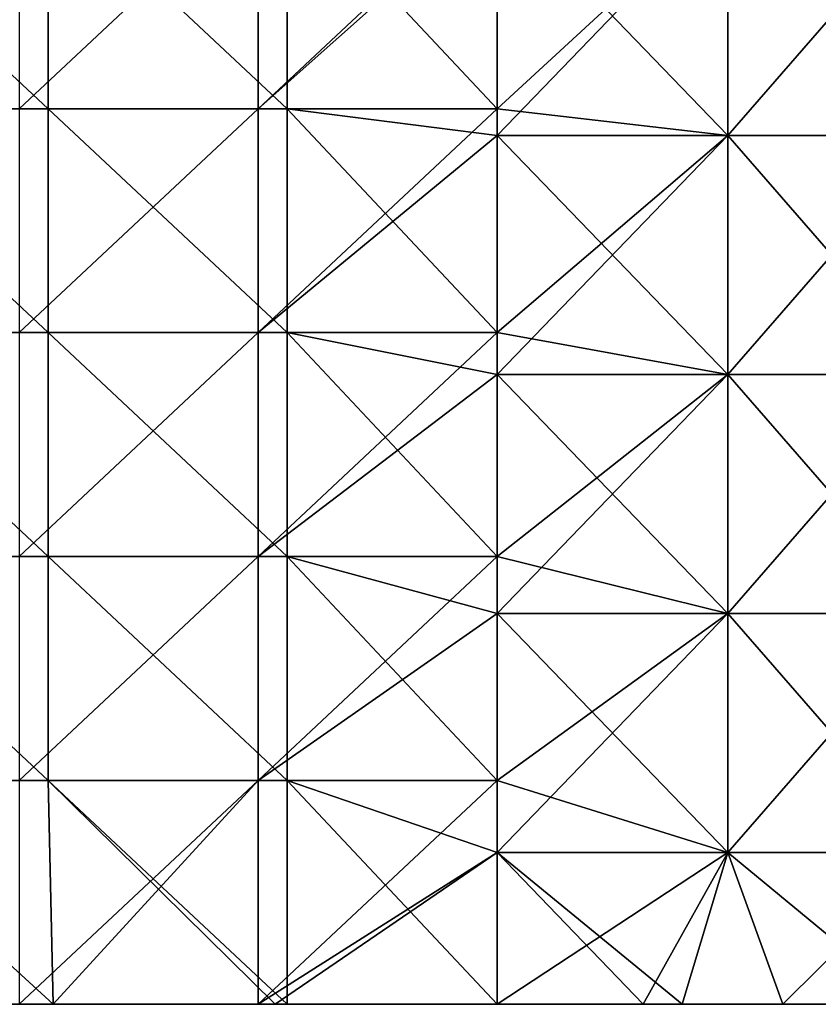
# Model space of a CAD drawing. Header units: inches. Extents: x -4.75 to 4.5, y 0 to 1.88.
# Tile 391 of 462: x 4.09 to 4.36, y 0 to 0.33. Entities that reach past the tile are written whole.
import ezdxf

# ---------------------------------------------------------------- set-up
doc = ezdxf.new("R2010")
doc.units = ezdxf.units.IN
doc.header["$LTSCALE"] = 101.851852
doc.header["$MEASUREMENT"] = 0
for name, color, linetype in [('1', 7, 'CONTINUOUS'), ('13', 7, 'CONTINUOUS'), ('14', 7, 'CONTINUOUS'), ('36', 7, 'CONTINUOUS'), ('37', 7, 'CONTINUOUS')]:
    doc.layers.add(name, color=color, linetype=linetype)

msp = doc.modelspace()

# ---------------------------------------------------------------- linework, layer by layer
at = {"layer": '1', "color": 13, "linetype": 'Continuous', "true_color": 0xd67263}
for points in [[(4.01826, 0, 1.00101), (4.02183, 0, 0.92093), (4.09821, 0, 1.00101), (4.01826, 0, 1.00101)], [(4.01826, 0, 1.00101), (4.09821, 0, 1.00101), (4.08427, 0, 1.08109), (4.01826, 0, 1.00101)], [(4.01826, 0, -1.00099), (4.09822, 0, -1.00099), (4.02183, 0, -0.92091), (4.01826, 0, -1.00099)], [(4.09822, 0, -1.00099), (4.01826, 0, -1.00099), (4.08427, 0, -1.08107), (4.09822, 0, -1.00099)], [(4.01867, 0, -0.68067), (4.01951, 0, -0.76075), (4.09859, 0, -0.68067), (4.01867, 0, -0.68067)], [(4.01867, 0, -0.68067), (4.09859, 0, -0.68067), (4.02266, 0, -0.60059), (4.01867, 0, -0.68067)], [(4.01867, 0, 0.68069), (4.02266, 0, 0.60061), (4.09859, 0, 0.68069), (4.01867, 0, 0.68069)], [(4.01867, 0, 0.68069), (4.09859, 0, 0.68069), (4.01951, 0, 0.76077), (4.01867, 0, 0.68069)], [(4.01947, 0, -0.04003), (4.01972, 0, -0.12011), (4.09926, 0, -0.04003), (4.01947, 0, -0.04003)], [(4.01947, 0, -0.04003), (4.09926, 0, -0.04003), (4.01947, 0, 0.04005), (4.01947, 0, -0.04003)], [(4.01947, 0, 0.04005), (4.09926, 0, -0.04003), (4.09926, 0, 0.04005), (4.01947, 0, 0.04005)], [(4.01947, 0, 0.04005), (4.09926, 0, 0.04005), (4.01972, 0, 0.12013), (4.01947, 0, 0.04005)], [(4.01951, 0, -0.76075), (4.02067, 0, -0.84083), (4.09929, 0, -0.76075), (4.01951, 0, -0.76075)], [(4.01951, 0, -0.76075), (4.09929, 0, -0.76075), (4.09859, 0, -0.68067), (4.01951, 0, -0.76075)], [(4.01951, 0, 0.76077), (4.09859, 0, 0.68069), (4.09929, 0, 0.76077), (4.01951, 0, 0.76077)], [(4.01951, 0, 0.76077), (4.09929, 0, 0.76077), (4.02067, 0, 0.84085), (4.01951, 0, 0.76077)], [(4.01972, 0, -0.12011), (4.01997, 0, -0.20019), (4.09947, 0, -0.12011), (4.01972, 0, -0.12011)], [(4.01972, 0, -0.12011), (4.09947, 0, -0.12011), (4.09926, 0, -0.04003), (4.01972, 0, -0.12011)], [(4.01972, 0, 0.12013), (4.09926, 0, 0.04005), (4.09947, 0, 0.12013), (4.01972, 0, 0.12013)], [(4.01972, 0, 0.12013), (4.09947, 0, 0.12013), (4.01997, 0, 0.20021), (4.01972, 0, 0.12013)], [(4.01997, 0, -0.20019), (4.02022, 0, -0.28027), (4.09968, 0, -0.20019), (4.01997, 0, -0.20019)], [(4.01997, 0, -0.20019), (4.09968, 0, -0.20019), (4.09947, 0, -0.12011), (4.01997, 0, -0.20019)], [(4.01997, 0, 0.20021), (4.09947, 0, 0.12013), (4.09968, 0, 0.20021), (4.01997, 0, 0.20021)], [(4.01997, 0, 0.20021), (4.09968, 0, 0.20021), (4.02022, 0, 0.28029), (4.01997, 0, 0.20021)], [(4.02022, 0, -0.28027), (4.02047, 0, -0.36035), (4.09988, 0, -0.28027), (4.02022, 0, -0.28027)], [(4.02022, 0, -0.28027), (4.09988, 0, -0.28027), (4.09968, 0, -0.20019), (4.02022, 0, -0.28027)], [(4.02022, 0, 0.28029), (4.09968, 0, 0.20021), (4.09988, 0, 0.28029), (4.02022, 0, 0.28029)], [(4.02022, 0, 0.28029), (4.09988, 0, 0.28029), (4.02047, 0, 0.36037), (4.02022, 0, 0.28029)], [(4.02047, 0, -0.36035), (4.02114, 0, -0.44043), (4.10009, 0, -0.36035), (4.02047, 0, -0.36035)], [(4.02047, 0, -0.36035), (4.10009, 0, -0.36035), (4.09988, 0, -0.28027), (4.02047, 0, -0.36035)], [(4.02047, 0, 0.36037), (4.09988, 0, 0.28029), (4.10009, 0, 0.36037), (4.02047, 0, 0.36037)], [(4.02047, 0, 0.36037), (4.10009, 0, 0.36037), (4.02114, 0, 0.44045), (4.02047, 0, 0.36037)], [(4.02183, 0, 0.92093), (4.02067, 0, 0.84085), (4.10026, 0, 0.84085), (4.02183, 0, 0.92093)], [(4.02067, 0, -0.84083), (4.02183, 0, -0.92091), (4.10026, 0, -0.84083), (4.02067, 0, -0.84083)], [(4.02067, 0, -0.84083), (4.10026, 0, -0.84083), (4.09929, 0, -0.76075), (4.02067, 0, -0.84083)], [(4.02067, 0, 0.84085), (4.09929, 0, 0.76077), (4.10026, 0, 0.84085), (4.02067, 0, 0.84085)], [(4.02114, 0, -0.44043), (4.0219, 0, -0.52051), (4.10065, 0, -0.44043), (4.02114, 0, -0.44043)], [(4.02114, 0, -0.44043), (4.10065, 0, -0.44043), (4.10009, 0, -0.36035), (4.02114, 0, -0.44043)], [(4.02114, 0, 0.44045), (4.10009, 0, 0.36037), (4.10065, 0, 0.44045), (4.02114, 0, 0.44045)], [(4.02114, 0, 0.44045), (4.10065, 0, 0.44045), (4.0219, 0, 0.52053), (4.02114, 0, 0.44045)], [(4.02183, 0, 0.92093), (4.10123, 0, 0.92093), (4.09821, 0, 1.00101), (4.02183, 0, 0.92093)], [(4.10123, 0, 0.92093), (4.02183, 0, 0.92093), (4.10026, 0, 0.84085), (4.10123, 0, 0.92093)], [(4.02183, 0, -0.92091), (4.09822, 0, -1.00099), (4.10123, 0, -0.92091), (4.02183, 0, -0.92091)], [(4.02183, 0, -0.92091), (4.10123, 0, -0.92091), (4.10026, 0, -0.84083), (4.02183, 0, -0.92091)], [(4.0219, 0, -0.52051), (4.02266, 0, -0.60059), (4.10128, 0, -0.52051), (4.0219, 0, -0.52051)], [(4.0219, 0, -0.52051), (4.10128, 0, -0.52051), (4.10065, 0, -0.44043), (4.0219, 0, -0.52051)], [(4.0219, 0, 0.52053), (4.10065, 0, 0.44045), (4.10128, 0, 0.52053), (4.0219, 0, 0.52053)], [(4.0219, 0, 0.52053), (4.10128, 0, 0.52053), (4.02266, 0, 0.60061), (4.0219, 0, 0.52053)], [(4.02266, 0, -0.60059), (4.09859, 0, -0.68067), (4.10191, 0, -0.60059), (4.02266, 0, -0.60059)], [(4.02266, 0, -0.60059), (4.10191, 0, -0.60059), (4.10128, 0, -0.52051), (4.02266, 0, -0.60059)], [(4.02266, 0, 0.60061), (4.10128, 0, 0.52053), (4.10191, 0, 0.60061), (4.02266, 0, 0.60061)], [(4.02266, 0, 0.60061), (4.10191, 0, 0.60061), (4.09859, 0, 0.68069), (4.02266, 0, 0.60061)], [(4.02524, 0, -1.25), (4.09956, 0, -1.25), (4.07101, 0, -1.24123), (4.02524, 0, -1.25)], [(4.03733, 0, 1.16117), (4.08427, 0, 1.08109), (4.11694, 0, 1.16117), (4.03733, 0, 1.16117)], [(4.03733, 0, 1.16117), (4.11694, 0, 1.16117), (4.07098, 0, 1.24125), (4.03733, 0, 1.16117)], [(4.03733, 0, -1.16115), (4.07101, 0, -1.24123), (4.11695, 0, -1.16115), (4.03733, 0, -1.16115)], [(4.03733, 0, -1.16115), (4.11695, 0, -1.16115), (4.08427, 0, -1.08107), (4.03733, 0, -1.16115)], [(4.07098, 0, 1.24125), (4.11694, 0, 1.16117), (4.15065, 0, 1.24125), (4.07098, 0, 1.24125)], [(4.07098, 0, 1.24125), (4.15065, 0, 1.24125), (4.08812, 0, 1.25), (4.07098, 0, 1.24125)], [(4.07101, 0, -1.24123), (4.09956, 0, -1.25), (4.15068, 0, -1.24123), (4.07101, 0, -1.24123)], [(4.07101, 0, -1.24123), (4.15068, 0, -1.24123), (4.11695, 0, -1.16115), (4.07101, 0, -1.24123)], [(4.08427, 0, 1.08109), (4.09821, 0, 1.00101), (4.16383, 0, 1.08109), (4.08427, 0, 1.08109)], [(4.08427, 0, 1.08109), (4.16383, 0, 1.08109), (4.11694, 0, 1.16117), (4.08427, 0, 1.08109)], [(4.09822, 0, -1.00099), (4.08427, 0, -1.08107), (4.16383, 0, -1.08107), (4.09822, 0, -1.00099)], [(4.08427, 0, -1.08107), (4.11695, 0, -1.16115), (4.16383, 0, -1.08107), (4.08427, 0, -1.08107)], [(4.08812, 0, 1.25), (4.15065, 0, 1.24125), (4.09956, 0, 1.25), (4.08812, 0, 1.25)], [(4.09821, 0, 1.00101), (4.10123, 0, 0.92093), (4.17817, 0, 1.00101), (4.09821, 0, 1.00101)], [(4.09821, 0, 1.00101), (4.17817, 0, 1.00101), (4.16383, 0, 1.08109), (4.09821, 0, 1.00101)], [(4.09822, 0, -1.00099), (4.17817, 0, -1.00099), (4.10123, 0, -0.92091), (4.09822, 0, -1.00099)], [(4.17817, 0, -1.00099), (4.09822, 0, -1.00099), (4.16383, 0, -1.08107), (4.17817, 0, -1.00099)], [(4.09859, 0, -0.68067), (4.09929, 0, -0.76075), (4.17851, 0, -0.68067), (4.09859, 0, -0.68067)], [(4.09859, 0, -0.68067), (4.17851, 0, -0.68067), (4.10191, 0, -0.60059), (4.09859, 0, -0.68067)], [(4.09859, 0, 0.68069), (4.10191, 0, 0.60061), (4.17851, 0, 0.68069), (4.09859, 0, 0.68069)], [(4.09859, 0, 0.68069), (4.17851, 0, 0.68069), (4.09929, 0, 0.76077), (4.09859, 0, 0.68069)], [(4.09926, 0, -0.04003), (4.09947, 0, -0.12011), (4.17905, 0, -0.04003), (4.09926, 0, -0.04003)], [(4.09926, 0, -0.04003), (4.17905, 0, -0.04003), (4.09926, 0, 0.04005), (4.09926, 0, -0.04003)], [(4.09926, 0, 0.04005), (4.17905, 0, -0.04003), (4.17905, 0, 0.04005), (4.09926, 0, 0.04005)], [(4.09926, 0, 0.04005), (4.17905, 0, 0.04005), (4.09947, 0, 0.12013), (4.09926, 0, 0.04005)], [(4.09929, 0, -0.76075), (4.10026, 0, -0.84083), (4.17907, 0, -0.76075), (4.09929, 0, -0.76075)], [(4.09929, 0, -0.76075), (4.17907, 0, -0.76075), (4.17851, 0, -0.68067), (4.09929, 0, -0.76075)], [(4.09929, 0, 0.76077), (4.17851, 0, 0.68069), (4.17907, 0, 0.76077), (4.09929, 0, 0.76077)], [(4.09929, 0, 0.76077), (4.17907, 0, 0.76077), (4.10026, 0, 0.84085), (4.09929, 0, 0.76077)], [(4.09947, 0, -0.12011), (4.09968, 0, -0.20019), (4.17921, 0, -0.12011), (4.09947, 0, -0.12011)], [(4.09947, 0, -0.12011), (4.17921, 0, -0.12011), (4.17905, 0, -0.04003), (4.09947, 0, -0.12011)], [(4.09947, 0, 0.12013), (4.17905, 0, 0.04005), (4.17921, 0, 0.12013), (4.09947, 0, 0.12013)], [(4.09947, 0, 0.12013), (4.17921, 0, 0.12013), (4.09968, 0, 0.20021), (4.09947, 0, 0.12013)], [(4.09956, 0, 1.25), (4.15065, 0, 1.24125), (4.1682, 0, 1.25), (4.09956, 0, 1.25)], [(4.09956, 0, -1.25), (4.17388, 0, -1.25), (4.15068, 0, -1.24123), (4.09956, 0, -1.25)], [(4.09968, 0, -0.20019), (4.09988, 0, -0.28027), (4.17938, 0, -0.20019), (4.09968, 0, -0.20019)], [(4.09968, 0, -0.20019), (4.17938, 0, -0.20019), (4.17921, 0, -0.12011), (4.09968, 0, -0.20019)], [(4.09968, 0, 0.20021), (4.17921, 0, 0.12013), (4.17938, 0, 0.20021), (4.09968, 0, 0.20021)], [(4.09968, 0, 0.20021), (4.17938, 0, 0.20021), (4.09988, 0, 0.28029), (4.09968, 0, 0.20021)], [(4.09988, 0, -0.28027), (4.10009, 0, -0.36035), (4.17955, 0, -0.28027), (4.09988, 0, -0.28027)], [(4.09988, 0, -0.28027), (4.17955, 0, -0.28027), (4.17938, 0, -0.20019), (4.09988, 0, -0.28027)], [(4.09988, 0, 0.28029), (4.17938, 0, 0.20021), (4.17955, 0, 0.28029), (4.09988, 0, 0.28029)], [(4.09988, 0, 0.28029), (4.17955, 0, 0.28029), (4.10009, 0, 0.36037), (4.09988, 0, 0.28029)], [(4.10009, 0, -0.36035), (4.10065, 0, -0.44043), (4.17971, 0, -0.36035), (4.10009, 0, -0.36035)], [(4.10009, 0, -0.36035), (4.17971, 0, -0.36035), (4.17955, 0, -0.28027), (4.10009, 0, -0.36035)], [(4.10009, 0, 0.36037), (4.17955, 0, 0.28029), (4.17971, 0, 0.36037), (4.10009, 0, 0.36037)], [(4.10009, 0, 0.36037), (4.17971, 0, 0.36037), (4.10065, 0, 0.44045), (4.10009, 0, 0.36037)], [(4.10123, 0, 0.92093), (4.10026, 0, 0.84085), (4.17985, 0, 0.84085), (4.10123, 0, 0.92093)], [(4.10026, 0, -0.84083), (4.10123, 0, -0.92091), (4.17985, 0, -0.84083), (4.10026, 0, -0.84083)], [(4.10026, 0, -0.84083), (4.17985, 0, -0.84083), (4.17907, 0, -0.76075), (4.10026, 0, -0.84083)], [(4.10026, 0, 0.84085), (4.17907, 0, 0.76077), (4.17985, 0, 0.84085), (4.10026, 0, 0.84085)], [(4.10065, 0, -0.44043), (4.10128, 0, -0.52051), (4.18016, 0, -0.44043), (4.10065, 0, -0.44043)], [(4.10065, 0, -0.44043), (4.18016, 0, -0.44043), (4.17971, 0, -0.36035), (4.10065, 0, -0.44043)], [(4.10065, 0, 0.44045), (4.17971, 0, 0.36037), (4.18016, 0, 0.44045), (4.10065, 0, 0.44045)], [(4.10065, 0, 0.44045), (4.18016, 0, 0.44045), (4.10128, 0, 0.52053), (4.10065, 0, 0.44045)], [(4.10123, 0, 0.92093), (4.18062, 0, 0.92093), (4.17817, 0, 1.00101), (4.10123, 0, 0.92093)], [(4.18062, 0, 0.92093), (4.10123, 0, 0.92093), (4.17985, 0, 0.84085), (4.18062, 0, 0.92093)], [(4.10123, 0, -0.92091), (4.17817, 0, -1.00099), (4.18062, 0, -0.92091), (4.10123, 0, -0.92091)], [(4.10123, 0, -0.92091), (4.18062, 0, -0.92091), (4.17985, 0, -0.84083), (4.10123, 0, -0.92091)], [(4.10128, 0, -0.52051), (4.10191, 0, -0.60059), (4.18066, 0, -0.52051), (4.10128, 0, -0.52051)], [(4.10128, 0, -0.52051), (4.18066, 0, -0.52051), (4.18016, 0, -0.44043), (4.10128, 0, -0.52051)], [(4.10128, 0, 0.52053), (4.18016, 0, 0.44045), (4.18066, 0, 0.52053), (4.10128, 0, 0.52053)], [(4.10128, 0, 0.52053), (4.18066, 0, 0.52053), (4.10191, 0, 0.60061), (4.10128, 0, 0.52053)], [(4.10191, 0, -0.60059), (4.17851, 0, -0.68067), (4.18117, 0, -0.60059), (4.10191, 0, -0.60059)], [(4.10191, 0, -0.60059), (4.18117, 0, -0.60059), (4.18066, 0, -0.52051), (4.10191, 0, -0.60059)], [(4.10191, 0, 0.60061), (4.18066, 0, 0.52053), (4.18117, 0, 0.60061), (4.10191, 0, 0.60061)], [(4.10191, 0, 0.60061), (4.18117, 0, 0.60061), (4.17851, 0, 0.68069), (4.10191, 0, 0.60061)], [(4.11694, 0, 1.16117), (4.16383, 0, 1.08109), (4.19655, 0, 1.16117), (4.11694, 0, 1.16117)], [(4.11694, 0, 1.16117), (4.19655, 0, 1.16117), (4.15065, 0, 1.24125), (4.11694, 0, 1.16117)], [(4.11695, 0, -1.16115), (4.15068, 0, -1.24123), (4.19656, 0, -1.16115), (4.11695, 0, -1.16115)], [(4.11695, 0, -1.16115), (4.19656, 0, -1.16115), (4.16383, 0, -1.08107), (4.11695, 0, -1.16115)], [(4.15065, 0, 1.24125), (4.19655, 0, 1.16117), (4.23032, 0, 1.24125), (4.15065, 0, 1.24125)], [(4.15065, 0, 1.24125), (4.23032, 0, 1.24125), (4.1682, 0, 1.25), (4.15065, 0, 1.24125)], [(4.17388, 0, -1.25), (4.17786, 0, -1.25), (4.15068, 0, -1.24123), (4.17388, 0, -1.25)], [(4.15068, 0, -1.24123), (4.17786, 0, -1.25), (4.23035, 0, -1.24123), (4.15068, 0, -1.24123)], [(4.15068, 0, -1.24123), (4.23035, 0, -1.24123), (4.19656, 0, -1.16115), (4.15068, 0, -1.24123)], [(4.16383, 0, 1.08109), (4.17817, 0, 1.00101), (4.24338, 0, 1.08109), (4.16383, 0, 1.08109)], [(4.16383, 0, 1.08109), (4.24338, 0, 1.08109), (4.19655, 0, 1.16117), (4.16383, 0, 1.08109)], [(4.17817, 0, -1.00099), (4.16383, 0, -1.08107), (4.24338, 0, -1.08107), (4.17817, 0, -1.00099)], [(4.16383, 0, -1.08107), (4.19656, 0, -1.16115), (4.24338, 0, -1.08107), (4.16383, 0, -1.08107)], [(4.1682, 0, 1.25), (4.23032, 0, 1.24125), (4.17388, 0, 1.25), (4.1682, 0, 1.25)], [(4.17388, 0, 1.25), (4.23032, 0, 1.24125), (4.2482, 0, 1.25), (4.17388, 0, 1.25)], [(4.17786, 0, -1.25), (4.2482, 0, -1.25), (4.23035, 0, -1.24123), (4.17786, 0, -1.25)], [(4.17817, 0, 1.00101), (4.18062, 0, 0.92093), (4.25813, 0, 1.00101), (4.17817, 0, 1.00101)], [(4.17817, 0, 1.00101), (4.25813, 0, 1.00101), (4.24338, 0, 1.08109), (4.17817, 0, 1.00101)], [(4.17817, 0, -1.00099), (4.25813, 0, -1.00099), (4.18062, 0, -0.92091), (4.17817, 0, -1.00099)], [(4.25813, 0, -1.00099), (4.17817, 0, -1.00099), (4.24338, 0, -1.08107), (4.25813, 0, -1.00099)], [(4.17851, 0, -0.68067), (4.17907, 0, -0.76075), (4.25843, 0, -0.68067), (4.17851, 0, -0.68067)], [(4.17851, 0, -0.68067), (4.25843, 0, -0.68067), (4.18117, 0, -0.60059), (4.17851, 0, -0.68067)], [(4.17851, 0, 0.68069), (4.18117, 0, 0.60061), (4.25843, 0, 0.68069), (4.17851, 0, 0.68069)], [(4.17851, 0, 0.68069), (4.25843, 0, 0.68069), (4.17907, 0, 0.76077), (4.17851, 0, 0.68069)], [(4.17905, 0, -0.04003), (4.17921, 0, -0.12011), (4.25883, 0, -0.04003), (4.17905, 0, -0.04003)], [(4.17905, 0, -0.04003), (4.25883, 0, -0.04003), (4.17905, 0, 0.04005), (4.17905, 0, -0.04003)], [(4.17905, 0, 0.04005), (4.25883, 0, -0.04003), (4.25883, 0, 0.04005), (4.17905, 0, 0.04005)], [(4.17905, 0, 0.04005), (4.25883, 0, 0.04005), (4.17921, 0, 0.12013), (4.17905, 0, 0.04005)], [(4.17907, 0, -0.76075), (4.17985, 0, -0.84083), (4.25885, 0, -0.76075), (4.17907, 0, -0.76075)], [(4.17907, 0, -0.76075), (4.25885, 0, -0.76075), (4.25843, 0, -0.68067), (4.17907, 0, -0.76075)], [(4.17907, 0, 0.76077), (4.25843, 0, 0.68069), (4.25885, 0, 0.76077), (4.17907, 0, 0.76077)], [(4.17907, 0, 0.76077), (4.25885, 0, 0.76077), (4.17985, 0, 0.84085), (4.17907, 0, 0.76077)], [(4.17921, 0, -0.12011), (4.17938, 0, -0.20019), (4.25896, 0, -0.12011), (4.17921, 0, -0.12011)], [(4.17921, 0, -0.12011), (4.25896, 0, -0.12011), (4.25883, 0, -0.04003), (4.17921, 0, -0.12011)], [(4.17921, 0, 0.12013), (4.25883, 0, 0.04005), (4.25896, 0, 0.12013), (4.17921, 0, 0.12013)], [(4.17921, 0, 0.12013), (4.25896, 0, 0.12013), (4.17938, 0, 0.20021), (4.17921, 0, 0.12013)], [(4.17938, 0, -0.20019), (4.17955, 0, -0.28027), (4.25908, 0, -0.20019), (4.17938, 0, -0.20019)], [(4.17938, 0, -0.20019), (4.25908, 0, -0.20019), (4.25896, 0, -0.12011), (4.17938, 0, -0.20019)], [(4.17938, 0, 0.20021), (4.25896, 0, 0.12013), (4.25908, 0, 0.20021), (4.17938, 0, 0.20021)], [(4.17938, 0, 0.20021), (4.25908, 0, 0.20021), (4.17955, 0, 0.28029), (4.17938, 0, 0.20021)], [(4.17955, 0, -0.28027), (4.17971, 0, -0.36035), (4.25921, 0, -0.28027), (4.17955, 0, -0.28027)], [(4.17955, 0, -0.28027), (4.25921, 0, -0.28027), (4.25908, 0, -0.20019), (4.17955, 0, -0.28027)], [(4.17955, 0, 0.28029), (4.25908, 0, 0.20021), (4.25921, 0, 0.28029), (4.17955, 0, 0.28029)], [(4.17955, 0, 0.28029), (4.25921, 0, 0.28029), (4.17971, 0, 0.36037), (4.17955, 0, 0.28029)], [(4.17971, 0, -0.36035), (4.18016, 0, -0.44043), (4.25933, 0, -0.36035), (4.17971, 0, -0.36035)], [(4.17971, 0, -0.36035), (4.25933, 0, -0.36035), (4.25921, 0, -0.28027), (4.17971, 0, -0.36035)], [(4.17971, 0, 0.36037), (4.25921, 0, 0.28029), (4.25933, 0, 0.36037), (4.17971, 0, 0.36037)], [(4.17971, 0, 0.36037), (4.25933, 0, 0.36037), (4.18016, 0, 0.44045), (4.17971, 0, 0.36037)], [(4.18062, 0, 0.92093), (4.17985, 0, 0.84085), (4.25943, 0, 0.84085), (4.18062, 0, 0.92093)], [(4.17985, 0, -0.84083), (4.18062, 0, -0.92091), (4.25943, 0, -0.84083), (4.17985, 0, -0.84083)], [(4.17985, 0, -0.84083), (4.25943, 0, -0.84083), (4.25885, 0, -0.76075), (4.17985, 0, -0.84083)], [(4.17985, 0, 0.84085), (4.25885, 0, 0.76077), (4.25943, 0, 0.84085), (4.17985, 0, 0.84085)], [(4.18016, 0, -0.44043), (4.18066, 0, -0.52051), (4.25967, 0, -0.44043), (4.18016, 0, -0.44043)], [(4.18016, 0, -0.44043), (4.25967, 0, -0.44043), (4.25933, 0, -0.36035), (4.18016, 0, -0.44043)], [(4.18016, 0, 0.44045), (4.25933, 0, 0.36037), (4.25967, 0, 0.44045), (4.18016, 0, 0.44045)], [(4.18016, 0, 0.44045), (4.25967, 0, 0.44045), (4.18066, 0, 0.52053), (4.18016, 0, 0.44045)], [(4.18062, 0, 0.92093), (4.26001, 0, 0.92093), (4.25813, 0, 1.00101), (4.18062, 0, 0.92093)], [(4.26001, 0, 0.92093), (4.18062, 0, 0.92093), (4.25943, 0, 0.84085), (4.26001, 0, 0.92093)], [(4.18062, 0, -0.92091), (4.25813, 0, -1.00099), (4.26001, 0, -0.92091), (4.18062, 0, -0.92091)], [(4.18062, 0, -0.92091), (4.26001, 0, -0.92091), (4.25943, 0, -0.84083), (4.18062, 0, -0.92091)], [(4.18066, 0, -0.52051), (4.18117, 0, -0.60059), (4.26005, 0, -0.52051), (4.18066, 0, -0.52051)], [(4.18066, 0, -0.52051), (4.26005, 0, -0.52051), (4.25967, 0, -0.44043), (4.18066, 0, -0.52051)], [(4.18066, 0, 0.52053), (4.25967, 0, 0.44045), (4.26005, 0, 0.52053), (4.18066, 0, 0.52053)], [(4.18066, 0, 0.52053), (4.26005, 0, 0.52053), (4.18117, 0, 0.60061), (4.18066, 0, 0.52053)], [(4.18117, 0, -0.60059), (4.25843, 0, -0.68067), (4.26043, 0, -0.60059), (4.18117, 0, -0.60059)], [(4.18117, 0, -0.60059), (4.26043, 0, -0.60059), (4.26005, 0, -0.52051), (4.18117, 0, -0.60059)], [(4.18117, 0, 0.60061), (4.26005, 0, 0.52053), (4.26043, 0, 0.60061), (4.18117, 0, 0.60061)], [(4.18117, 0, 0.60061), (4.26043, 0, 0.60061), (4.25843, 0, 0.68069), (4.18117, 0, 0.60061)], [(4.19655, 0, 1.16117), (4.24338, 0, 1.08109), (4.27617, 0, 1.16117), (4.19655, 0, 1.16117)], [(4.19655, 0, 1.16117), (4.27617, 0, 1.16117), (4.23032, 0, 1.24125), (4.19655, 0, 1.16117)], [(4.19656, 0, -1.16115), (4.23035, 0, -1.24123), (4.27618, 0, -1.16115), (4.19656, 0, -1.16115)], [(4.19656, 0, -1.16115), (4.27618, 0, -1.16115), (4.24338, 0, -1.08107), (4.19656, 0, -1.16115)], [(4.23032, 0, 1.24125), (4.27617, 0, 1.16117), (4.31017, 0, 1.2422), (4.23032, 0, 1.24125)], [(4.23032, 0, 1.24125), (4.31017, 0, 1.2422), (4.2482, 0, 1.25), (4.23032, 0, 1.24125)], [(4.23035, 0, -1.24123), (4.2482, 0, -1.25), (4.29714, 0, -1.24515), (4.23035, 0, -1.24123)], [(4.3102, 0, -1.24219), (4.23035, 0, -1.24123), (4.29714, 0, -1.24515), (4.3102, 0, -1.24219)], [(4.23035, 0, -1.24123), (4.3102, 0, -1.24219), (4.27618, 0, -1.16115), (4.23035, 0, -1.24123)], [(4.24338, 0, 1.08109), (4.25813, 0, 1.00101), (4.32294, 0, 1.08109), (4.24338, 0, 1.08109)], [(4.24338, 0, 1.08109), (4.32294, 0, 1.08109), (4.27617, 0, 1.16117), (4.24338, 0, 1.08109)], [(4.25813, 0, -1.00099), (4.24338, 0, -1.08107), (4.32294, 0, -1.08107), (4.25813, 0, -1.00099)], [(4.24338, 0, -1.08107), (4.27618, 0, -1.16115), (4.32294, 0, -1.08107), (4.24338, 0, -1.08107)], [(4.31017, 0, 1.2422), (4.29714, 0, 1.24515), (4.2482, 0, 1.25), (4.31017, 0, 1.2422)], [(4.25813, 0, 1.00101), (4.26001, 0, 0.92093), (4.33808, 0, 1.00101), (4.25813, 0, 1.00101)], [(4.25813, 0, 1.00101), (4.33808, 0, 1.00101), (4.32294, 0, 1.08109), (4.25813, 0, 1.00101)], [(4.25813, 0, -1.00099), (4.33809, 0, -1.00099), (4.26001, 0, -0.92091), (4.25813, 0, -1.00099)], [(4.33809, 0, -1.00099), (4.25813, 0, -1.00099), (4.32294, 0, -1.08107), (4.33809, 0, -1.00099)], [(4.25843, 0, -0.68067), (4.25885, 0, -0.76075), (4.33835, 0, -0.68067), (4.25843, 0, -0.68067)], [(4.25843, 0, -0.68067), (4.33835, 0, -0.68067), (4.26043, 0, -0.60059), (4.25843, 0, -0.68067)], [(4.25843, 0, 0.68069), (4.26043, 0, 0.60061), (4.33835, 0, 0.68069), (4.25843, 0, 0.68069)], [(4.25843, 0, 0.68069), (4.33835, 0, 0.68069), (4.25885, 0, 0.76077), (4.25843, 0, 0.68069)], [(4.25883, 0, -0.04003), (4.25896, 0, -0.12011), (4.33862, 0, -0.04003), (4.25883, 0, -0.04003)], [(4.25883, 0, -0.04003), (4.33862, 0, -0.04003), (4.25883, 0, 0.04005), (4.25883, 0, -0.04003)], [(4.25883, 0, 0.04005), (4.33862, 0, -0.04003), (4.33862, 0, 0.04005), (4.25883, 0, 0.04005)], [(4.25883, 0, 0.04005), (4.33862, 0, 0.04005), (4.25896, 0, 0.12013), (4.25883, 0, 0.04005)], [(4.25885, 0, -0.76075), (4.25943, 0, -0.84083), (4.33863, 0, -0.76075), (4.25885, 0, -0.76075)], [(4.25885, 0, -0.76075), (4.33863, 0, -0.76075), (4.33835, 0, -0.68067), (4.25885, 0, -0.76075)], [(4.25885, 0, 0.76077), (4.33835, 0, 0.68069), (4.33863, 0, 0.76077), (4.25885, 0, 0.76077)], [(4.25885, 0, 0.76077), (4.33863, 0, 0.76077), (4.25943, 0, 0.84085), (4.25885, 0, 0.76077)], [(4.25896, 0, -0.12011), (4.25908, 0, -0.20019), (4.3387, 0, -0.12011), (4.25896, 0, -0.12011)], [(4.25896, 0, -0.12011), (4.3387, 0, -0.12011), (4.33862, 0, -0.04003), (4.25896, 0, -0.12011)], [(4.25896, 0, 0.12013), (4.33862, 0, 0.04005), (4.3387, 0, 0.12013), (4.25896, 0, 0.12013)], [(4.25896, 0, 0.12013), (4.3387, 0, 0.12013), (4.25908, 0, 0.20021), (4.25896, 0, 0.12013)], [(4.25908, 0, -0.20019), (4.25921, 0, -0.28027), (4.33879, 0, -0.20019), (4.25908, 0, -0.20019)], [(4.25908, 0, -0.20019), (4.33879, 0, -0.20019), (4.3387, 0, -0.12011), (4.25908, 0, -0.20019)], [(4.25908, 0, 0.20021), (4.3387, 0, 0.12013), (4.33879, 0, 0.20021), (4.25908, 0, 0.20021)], [(4.25908, 0, 0.20021), (4.33879, 0, 0.20021), (4.25921, 0, 0.28029), (4.25908, 0, 0.20021)], [(4.25921, 0, -0.28027), (4.25933, 0, -0.36035), (4.33887, 0, -0.28027), (4.25921, 0, -0.28027)], [(4.25921, 0, -0.28027), (4.33887, 0, -0.28027), (4.33879, 0, -0.20019), (4.25921, 0, -0.28027)], [(4.25921, 0, 0.28029), (4.33879, 0, 0.20021), (4.33887, 0, 0.28029), (4.25921, 0, 0.28029)], [(4.25921, 0, 0.28029), (4.33887, 0, 0.28029), (4.25933, 0, 0.36037), (4.25921, 0, 0.28029)], [(4.25933, 0, -0.36035), (4.25967, 0, -0.44043), (4.33896, 0, -0.36035), (4.25933, 0, -0.36035)], [(4.25933, 0, -0.36035), (4.33896, 0, -0.36035), (4.33887, 0, -0.28027), (4.25933, 0, -0.36035)], [(4.25933, 0, 0.36037), (4.33887, 0, 0.28029), (4.33896, 0, 0.36037), (4.25933, 0, 0.36037)], [(4.25933, 0, 0.36037), (4.33896, 0, 0.36037), (4.25967, 0, 0.44045), (4.25933, 0, 0.36037)], [(4.26001, 0, 0.92093), (4.25943, 0, 0.84085), (4.33902, 0, 0.84085), (4.26001, 0, 0.92093)], [(4.25943, 0, -0.84083), (4.26001, 0, -0.92091), (4.33902, 0, -0.84083), (4.25943, 0, -0.84083)], [(4.25943, 0, -0.84083), (4.33902, 0, -0.84083), (4.33863, 0, -0.76075), (4.25943, 0, -0.84083)], [(4.25943, 0, 0.84085), (4.33863, 0, 0.76077), (4.33902, 0, 0.84085), (4.25943, 0, 0.84085)], [(4.25967, 0, -0.44043), (4.26005, 0, -0.52051), (4.33918, 0, -0.44043), (4.25967, 0, -0.44043)], [(4.25967, 0, -0.44043), (4.33918, 0, -0.44043), (4.33896, 0, -0.36035), (4.25967, 0, -0.44043)], [(4.25967, 0, 0.44045), (4.33896, 0, 0.36037), (4.33918, 0, 0.44045), (4.25967, 0, 0.44045)], [(4.25967, 0, 0.44045), (4.33918, 0, 0.44045), (4.26005, 0, 0.52053), (4.25967, 0, 0.44045)], [(4.26001, 0, 0.92093), (4.33941, 0, 0.92093), (4.33808, 0, 1.00101), (4.26001, 0, 0.92093)], [(4.33941, 0, 0.92093), (4.26001, 0, 0.92093), (4.33902, 0, 0.84085), (4.33941, 0, 0.92093)], [(4.26001, 0, -0.92091), (4.33809, 0, -1.00099), (4.33941, 0, -0.92091), (4.26001, 0, -0.92091)], [(4.26001, 0, -0.92091), (4.33941, 0, -0.92091), (4.33902, 0, -0.84083), (4.26001, 0, -0.92091)], [(4.26005, 0, -0.52051), (4.26043, 0, -0.60059), (4.33943, 0, -0.52051), (4.26005, 0, -0.52051)], [(4.26005, 0, -0.52051), (4.33943, 0, -0.52051), (4.33918, 0, -0.44043), (4.26005, 0, -0.52051)], [(4.26005, 0, 0.52053), (4.33918, 0, 0.44045), (4.33943, 0, 0.52053), (4.26005, 0, 0.52053)], [(4.26005, 0, 0.52053), (4.33943, 0, 0.52053), (4.26043, 0, 0.60061), (4.26005, 0, 0.52053)], [(4.26043, 0, -0.60059), (4.33835, 0, -0.68067), (4.33968, 0, -0.60059), (4.26043, 0, -0.60059)], [(4.26043, 0, -0.60059), (4.33968, 0, -0.60059), (4.33943, 0, -0.52051), (4.26043, 0, -0.60059)], [(4.26043, 0, 0.60061), (4.33943, 0, 0.52053), (4.33968, 0, 0.60061), (4.26043, 0, 0.60061)], [(4.26043, 0, 0.60061), (4.33968, 0, 0.60061), (4.33835, 0, 0.68069), (4.26043, 0, 0.60061)], [(4.27617, 0, 1.16117), (4.32294, 0, 1.08109), (4.35578, 0, 1.16117), (4.27617, 0, 1.16117)], [(4.27617, 0, 1.16117), (4.35578, 0, 1.16117), (4.31017, 0, 1.2422), (4.27617, 0, 1.16117)], [(4.3102, 0, -1.24219), (4.34386, 0, -1.23094), (4.27618, 0, -1.16115), (4.3102, 0, -1.24219)], [(4.27618, 0, -1.16115), (4.34386, 0, -1.23094), (4.35579, 0, -1.16115), (4.27618, 0, -1.16115)], [(4.27618, 0, -1.16115), (4.35579, 0, -1.16115), (4.32294, 0, -1.08107), (4.27618, 0, -1.16115)], [(4.31017, 0, 1.2422), (4.35578, 0, 1.16117), (4.34386, 0, 1.23094), (4.31017, 0, 1.2422)], [(4.32294, 0, 1.08109), (4.33808, 0, 1.00101), (4.40249, 0, 1.08109), (4.32294, 0, 1.08109)], [(4.32294, 0, 1.08109), (4.40249, 0, 1.08109), (4.35578, 0, 1.16117), (4.32294, 0, 1.08109)], [(4.33809, 0, -1.00099), (4.32294, 0, -1.08107), (4.40249, 0, -1.08107), (4.33809, 0, -1.00099)], [(4.32294, 0, -1.08107), (4.35579, 0, -1.16115), (4.40249, 0, -1.08107), (4.32294, 0, -1.08107)], [(4.33808, 0, 1.00101), (4.33941, 0, 0.92093), (4.41804, 0, 1.00101), (4.33808, 0, 1.00101)], [(4.33808, 0, 1.00101), (4.41804, 0, 1.00101), (4.40249, 0, 1.08109), (4.33808, 0, 1.00101)], [(4.33809, 0, -1.00099), (4.41804, 0, -1.00099), (4.33941, 0, -0.92091), (4.33809, 0, -1.00099)], [(4.41804, 0, -1.00099), (4.33809, 0, -1.00099), (4.40249, 0, -1.08107), (4.41804, 0, -1.00099)], [(4.33835, 0, -0.68067), (4.33863, 0, -0.76075), (4.41827, 0, -0.68067), (4.33835, 0, -0.68067)], [(4.33835, 0, -0.68067), (4.41827, 0, -0.68067), (4.33968, 0, -0.60059), (4.33835, 0, -0.68067)], [(4.33835, 0, 0.68069), (4.33968, 0, 0.60061), (4.41827, 0, 0.68069), (4.33835, 0, 0.68069)], [(4.33835, 0, 0.68069), (4.41827, 0, 0.68069), (4.33863, 0, 0.76077), (4.33835, 0, 0.68069)], [(4.33862, 0, -0.04003), (4.3387, 0, -0.12011), (4.41841, 0, -0.04003), (4.33862, 0, -0.04003)], [(4.33862, 0, -0.04003), (4.41841, 0, -0.04003), (4.33862, 0, 0.04005), (4.33862, 0, -0.04003)], [(4.33862, 0, 0.04005), (4.41841, 0, -0.04003), (4.41841, 0, 0.04005), (4.33862, 0, 0.04005)], [(4.33862, 0, 0.04005), (4.41841, 0, 0.04005), (4.3387, 0, 0.12013), (4.33862, 0, 0.04005)], [(4.33863, 0, -0.76075), (4.33902, 0, -0.84083), (4.41842, 0, -0.76075), (4.33863, 0, -0.76075)], [(4.33863, 0, -0.76075), (4.41842, 0, -0.76075), (4.41827, 0, -0.68067), (4.33863, 0, -0.76075)], [(4.33863, 0, 0.76077), (4.41827, 0, 0.68069), (4.41842, 0, 0.76077), (4.33863, 0, 0.76077)], [(4.33863, 0, 0.76077), (4.41842, 0, 0.76077), (4.33902, 0, 0.84085), (4.33863, 0, 0.76077)], [(4.3387, 0, -0.12011), (4.33879, 0, -0.20019), (4.41845, 0, -0.12011), (4.3387, 0, -0.12011)], [(4.3387, 0, -0.12011), (4.41845, 0, -0.12011), (4.41841, 0, -0.04003), (4.3387, 0, -0.12011)], [(4.3387, 0, 0.12013), (4.41841, 0, 0.04005), (4.41845, 0, 0.12013), (4.3387, 0, 0.12013)], [(4.3387, 0, 0.12013), (4.41845, 0, 0.12013), (4.33879, 0, 0.20021), (4.3387, 0, 0.12013)], [(4.33879, 0, -0.20019), (4.33887, 0, -0.28027), (4.41849, 0, -0.20019), (4.33879, 0, -0.20019)], [(4.33879, 0, -0.20019), (4.41849, 0, -0.20019), (4.41845, 0, -0.12011), (4.33879, 0, -0.20019)], [(4.33879, 0, 0.20021), (4.41845, 0, 0.12013), (4.41849, 0, 0.20021), (4.33879, 0, 0.20021)], [(4.33879, 0, 0.20021), (4.41849, 0, 0.20021), (4.33887, 0, 0.28029), (4.33879, 0, 0.20021)], [(4.33887, 0, -0.28027), (4.33896, 0, -0.36035), (4.41853, 0, -0.28027), (4.33887, 0, -0.28027)], [(4.33887, 0, -0.28027), (4.41853, 0, -0.28027), (4.41849, 0, -0.20019), (4.33887, 0, -0.28027)], [(4.33887, 0, 0.28029), (4.41849, 0, 0.20021), (4.41853, 0, 0.28029), (4.33887, 0, 0.28029)], [(4.33887, 0, 0.28029), (4.41853, 0, 0.28029), (4.33896, 0, 0.36037), (4.33887, 0, 0.28029)], [(4.33896, 0, -0.36035), (4.33918, 0, -0.44043), (4.41858, 0, -0.36035), (4.33896, 0, -0.36035)], [(4.33896, 0, -0.36035), (4.41858, 0, -0.36035), (4.41853, 0, -0.28027), (4.33896, 0, -0.36035)], [(4.33896, 0, 0.36037), (4.41853, 0, 0.28029), (4.41858, 0, 0.36037), (4.33896, 0, 0.36037)], [(4.33896, 0, 0.36037), (4.41858, 0, 0.36037), (4.33918, 0, 0.44045), (4.33896, 0, 0.36037)], [(4.33941, 0, 0.92093), (4.33902, 0, 0.84085), (4.41861, 0, 0.84085), (4.33941, 0, 0.92093)], [(4.33902, 0, -0.84083), (4.33941, 0, -0.92091), (4.41861, 0, -0.84083), (4.33902, 0, -0.84083)], [(4.33902, 0, -0.84083), (4.41861, 0, -0.84083), (4.41842, 0, -0.76075), (4.33902, 0, -0.84083)], [(4.33902, 0, 0.84085), (4.41842, 0, 0.76077), (4.41861, 0, 0.84085), (4.33902, 0, 0.84085)], [(4.33918, 0, -0.44043), (4.33943, 0, -0.52051), (4.41869, 0, -0.44043), (4.33918, 0, -0.44043)], [(4.33918, 0, -0.44043), (4.41869, 0, -0.44043), (4.41858, 0, -0.36035), (4.33918, 0, -0.44043)], [(4.33918, 0, 0.44045), (4.41858, 0, 0.36037), (4.41869, 0, 0.44045), (4.33918, 0, 0.44045)], [(4.33918, 0, 0.44045), (4.41869, 0, 0.44045), (4.33943, 0, 0.52053), (4.33918, 0, 0.44045)], [(4.33941, 0, 0.92093), (4.4188, 0, 0.92093), (4.41804, 0, 1.00101), (4.33941, 0, 0.92093)], [(4.4188, 0, 0.92093), (4.33941, 0, 0.92093), (4.41861, 0, 0.84085), (4.4188, 0, 0.92093)], [(4.33941, 0, -0.92091), (4.41804, 0, -1.00099), (4.4188, 0, -0.92091), (4.33941, 0, -0.92091)], [(4.33941, 0, -0.92091), (4.4188, 0, -0.92091), (4.41861, 0, -0.84083), (4.33941, 0, -0.92091)], [(4.33943, 0, -0.52051), (4.33968, 0, -0.60059), (4.41881, 0, -0.52051), (4.33943, 0, -0.52051)], [(4.33943, 0, -0.52051), (4.41881, 0, -0.52051), (4.41869, 0, -0.44043), (4.33943, 0, -0.52051)], [(4.33943, 0, 0.52053), (4.41869, 0, 0.44045), (4.41881, 0, 0.52053), (4.33943, 0, 0.52053)], [(4.33943, 0, 0.52053), (4.41881, 0, 0.52053), (4.33968, 0, 0.60061), (4.33943, 0, 0.52053)], [(4.33968, 0, -0.60059), (4.41827, 0, -0.68067), (4.41894, 0, -0.60059), (4.33968, 0, -0.60059)], [(4.33968, 0, -0.60059), (4.41894, 0, -0.60059), (4.41881, 0, -0.52051), (4.33968, 0, -0.60059)], [(4.33968, 0, 0.60061), (4.41881, 0, 0.52053), (4.41894, 0, 0.60061), (4.33968, 0, 0.60061)], [(4.33968, 0, 0.60061), (4.41894, 0, 0.60061), (4.41827, 0, 0.68069), (4.33968, 0, 0.60061)], [(4.34386, 0, 1.23094), (4.35578, 0, 1.16117), (4.38702, 0, 1.20789), (4.34386, 0, 1.23094)], [(4.35579, 0, -1.16115), (4.34386, 0, -1.23094), (4.38702, 0, -1.20789), (4.35579, 0, -1.16115)], [(4.35578, 0, 1.16117), (4.40249, 0, 1.08109), (4.43776, 0, 1.16296), (4.35578, 0, 1.16117)], [(4.35578, 0, 1.16117), (4.43776, 0, 1.16296), (4.38702, 0, 1.20789), (4.35578, 0, 1.16117)]]:
    msp.add_3dface(points, dxfattribs=at)
at = {"layer": '13', "color": 13, "linetype": 'Continuous', "true_color": 0xd67263}
for points in [[(4.0177, 0.3, -1.25), (4.0177, 0.375, -1.25), (4.09778, 0.3, -1.25), (4.0177, 0.3, -1.25)], [(4.09778, 0.3, -1.25), (4.0177, 0.375, -1.25), (4.09778, 0.375, -1.25), (4.09778, 0.3, -1.25)], [(4.09778, 0.3, -1.25), (4.09778, 0.375, -1.25), (4.17786, 0.3, -1.25), (4.09778, 0.3, -1.25)], [(4.17786, 0.3, -1.25), (4.09778, 0.375, -1.25), (4.17786, 0.375, -1.25), (4.17786, 0.3, -1.25)], [(4.17786, 0.3, -1.25), (4.17786, 0.375, -1.25), (4.2482, 0.3, -1.25), (4.17786, 0.3, -1.25)], [(4.2482, 0.3, -1.25), (4.17786, 0.375, -1.25), (4.2482, 0.37114, -1.25), (4.2482, 0.3, -1.25)], [(4.0177, 0.225, -1.25), (4.0177, 0.3, -1.25), (4.09778, 0.225, -1.25), (4.0177, 0.225, -1.25)], [(4.09778, 0.225, -1.25), (4.0177, 0.3, -1.25), (4.09778, 0.3, -1.25), (4.09778, 0.225, -1.25)], [(4.09778, 0.225, -1.25), (4.09778, 0.3, -1.25), (4.17786, 0.225, -1.25), (4.09778, 0.225, -1.25)], [(4.17786, 0.225, -1.25), (4.09778, 0.3, -1.25), (4.17786, 0.3, -1.25), (4.17786, 0.225, -1.25)], [(4.17786, 0.225, -1.25), (4.17786, 0.3, -1.25), (4.2482, 0.225, -1.25), (4.17786, 0.225, -1.25)], [(4.2482, 0.225, -1.25), (4.17786, 0.3, -1.25), (4.2482, 0.29106, -1.25), (4.2482, 0.225, -1.25)], [(4.2482, 0.29106, -1.25), (4.17786, 0.3, -1.25), (4.2482, 0.3, -1.25), (4.2482, 0.29106, -1.25)], [(4.0177, 0.15, -1.25), (4.0177, 0.225, -1.25), (4.09778, 0.15, -1.25), (4.0177, 0.15, -1.25)], [(4.09778, 0.15, -1.25), (4.0177, 0.225, -1.25), (4.09778, 0.225, -1.25), (4.09778, 0.15, -1.25)], [(4.09778, 0.15, -1.25), (4.09778, 0.225, -1.25), (4.17786, 0.15, -1.25), (4.09778, 0.15, -1.25)], [(4.17786, 0.15, -1.25), (4.09778, 0.225, -1.25), (4.17786, 0.225, -1.25), (4.17786, 0.15, -1.25)], [(4.17786, 0.15, -1.25), (4.17786, 0.225, -1.25), (4.2482, 0.15, -1.25), (4.17786, 0.15, -1.25)], [(4.2482, 0.15, -1.25), (4.17786, 0.225, -1.25), (4.2482, 0.21098, -1.25), (4.2482, 0.15, -1.25)], [(4.2482, 0.21098, -1.25), (4.17786, 0.225, -1.25), (4.2482, 0.225, -1.25), (4.2482, 0.21098, -1.25)], [(4.0177, 0.075, -1.25), (4.0177, 0.15, -1.25), (4.09778, 0.075, -1.25), (4.0177, 0.075, -1.25)], [(4.09778, 0.075, -1.25), (4.0177, 0.15, -1.25), (4.09778, 0.15, -1.25), (4.09778, 0.075, -1.25)], [(4.09778, 0.075, -1.25), (4.09778, 0.15, -1.25), (4.17786, 0.075, -1.25), (4.09778, 0.075, -1.25)], [(4.17786, 0.075, -1.25), (4.09778, 0.15, -1.25), (4.17786, 0.15, -1.25), (4.17786, 0.075, -1.25)], [(4.17786, 0.075, -1.25), (4.17786, 0.15, -1.25), (4.2482, 0.075, -1.25), (4.17786, 0.075, -1.25)], [(4.2482, 0.075, -1.25), (4.17786, 0.15, -1.25), (4.2482, 0.1309, -1.25), (4.2482, 0.075, -1.25)], [(4.2482, 0.1309, -1.25), (4.17786, 0.15, -1.25), (4.2482, 0.15, -1.25), (4.2482, 0.1309, -1.25)], [(4.09956, 0, -1.25), (4.02524, 0, -1.25), (4.0177, 0.075, -1.25), (4.09956, 0, -1.25)], [(4.09956, 0, -1.25), (4.0177, 0.075, -1.25), (4.09778, 0.075, -1.25), (4.09956, 0, -1.25)], [(4.17786, 0, -1.25), (4.17388, 0, -1.25), (4.09778, 0.075, -1.25), (4.17786, 0, -1.25)], [(4.17786, 0, -1.25), (4.09778, 0.075, -1.25), (4.17786, 0.075, -1.25), (4.17786, 0, -1.25)], [(4.17388, 0, -1.25), (4.09956, 0, -1.25), (4.09778, 0.075, -1.25), (4.17388, 0, -1.25)], [(4.2482, 0, -1.25), (4.17786, 0, -1.25), (4.17786, 0.075, -1.25), (4.2482, 0, -1.25)], [(4.2482, 0, -1.25), (4.17786, 0.075, -1.25), (4.2482, 0.05082, -1.25), (4.2482, 0, -1.25)], [(4.2482, 0.05082, -1.25), (4.17786, 0.075, -1.25), (4.2482, 0.075, -1.25), (4.2482, 0.05082, -1.25)]]:
    msp.add_3dface(points, dxfattribs=at)
at = {"layer": '14', "color": 13, "linetype": 'Continuous', "true_color": 0xd67263}
for points in [[(4.1682, 0.3, 1.25), (4.1682, 0.375, 1.25), (4.08812, 0.3, 1.25), (4.1682, 0.3, 1.25)], [(4.08812, 0.3, 1.25), (4.1682, 0.375, 1.25), (4.08812, 0.375, 1.25), (4.08812, 0.3, 1.25)], [(4.2482, 0.37114, 1.25), (4.2482, 0.375, 1.25), (4.1682, 0.3, 1.25), (4.2482, 0.37114, 1.25)], [(4.1682, 0.3, 1.25), (4.2482, 0.375, 1.25), (4.1682, 0.375, 1.25), (4.1682, 0.3, 1.25)], [(4.2482, 0.3, 1.25), (4.2482, 0.37114, 1.25), (4.1682, 0.3, 1.25), (4.2482, 0.3, 1.25)], [(4.1682, 0.225, 1.25), (4.1682, 0.3, 1.25), (4.08812, 0.225, 1.25), (4.1682, 0.225, 1.25)], [(4.08812, 0.225, 1.25), (4.1682, 0.3, 1.25), (4.08812, 0.3, 1.25), (4.08812, 0.225, 1.25)], [(4.2482, 0.29106, 1.25), (4.2482, 0.3, 1.25), (4.1682, 0.225, 1.25), (4.2482, 0.29106, 1.25)], [(4.1682, 0.225, 1.25), (4.2482, 0.3, 1.25), (4.1682, 0.3, 1.25), (4.1682, 0.225, 1.25)], [(4.2482, 0.225, 1.25), (4.2482, 0.29106, 1.25), (4.1682, 0.225, 1.25), (4.2482, 0.225, 1.25)], [(4.1682, 0.15, 1.25), (4.1682, 0.225, 1.25), (4.08812, 0.15, 1.25), (4.1682, 0.15, 1.25)], [(4.08812, 0.15, 1.25), (4.1682, 0.225, 1.25), (4.08812, 0.225, 1.25), (4.08812, 0.15, 1.25)], [(4.2482, 0.21098, 1.25), (4.2482, 0.225, 1.25), (4.1682, 0.15, 1.25), (4.2482, 0.21098, 1.25)], [(4.1682, 0.15, 1.25), (4.2482, 0.225, 1.25), (4.1682, 0.225, 1.25), (4.1682, 0.15, 1.25)], [(4.2482, 0.15, 1.25), (4.2482, 0.21098, 1.25), (4.1682, 0.15, 1.25), (4.2482, 0.15, 1.25)], [(4.1682, 0.075, 1.25), (4.1682, 0.15, 1.25), (4.08812, 0.075, 1.25), (4.1682, 0.075, 1.25)], [(4.08812, 0.075, 1.25), (4.1682, 0.15, 1.25), (4.08812, 0.15, 1.25), (4.08812, 0.075, 1.25)], [(4.2482, 0.1309, 1.25), (4.2482, 0.15, 1.25), (4.1682, 0.075, 1.25), (4.2482, 0.1309, 1.25)], [(4.1682, 0.075, 1.25), (4.2482, 0.15, 1.25), (4.1682, 0.15, 1.25), (4.1682, 0.075, 1.25)], [(4.2482, 0.075, 1.25), (4.2482, 0.1309, 1.25), (4.1682, 0.075, 1.25), (4.2482, 0.075, 1.25)], [(4.08812, 0, 1.25), (4.09956, 0, 1.25), (4.1682, 0.075, 1.25), (4.08812, 0, 1.25)], [(4.08812, 0, 1.25), (4.1682, 0.075, 1.25), (4.08812, 0.075, 1.25), (4.08812, 0, 1.25)], [(4.09956, 0, 1.25), (4.1682, 0, 1.25), (4.1682, 0.075, 1.25), (4.09956, 0, 1.25)], [(4.2482, 0.075, 1.25), (4.1682, 0, 1.25), (4.2482, 0.05082, 1.25), (4.2482, 0.075, 1.25)], [(4.1682, 0, 1.25), (4.2482, 0.075, 1.25), (4.1682, 0.075, 1.25), (4.1682, 0, 1.25)], [(4.1682, 0, 1.25), (4.17388, 0, 1.25), (4.2482, 0.05082, 1.25), (4.1682, 0, 1.25)], [(4.17388, 0, 1.25), (4.2482, 0, 1.25), (4.2482, 0.05082, 1.25), (4.17388, 0, 1.25)]]:
    msp.add_3dface(points, dxfattribs=at)
at = {"layer": '36', "color": 13, "linetype": 'Continuous', "true_color": 0xd67263}
for points in [[(4.2482, 0.37114, 1.25), (4.2482, 0.3, 1.25), (4.32545, 0.29106, 1.23776), (4.2482, 0.37114, 1.25)], [(4.32545, 0.37114, 1.23776), (4.2482, 0.37114, 1.25), (4.32545, 0.29106, 1.23776), (4.32545, 0.37114, 1.23776)], [(4.39514, 0.37114, 1.20225), (4.32545, 0.37114, 1.23776), (4.39514, 0.29106, 1.20225), (4.39514, 0.37114, 1.20225)], [(4.39514, 0.29106, 1.20225), (4.32545, 0.37114, 1.23776), (4.32545, 0.29106, 1.23776), (4.39514, 0.29106, 1.20225)], [(4.2482, 0.3, 1.25), (4.2482, 0.29106, 1.25), (4.32545, 0.29106, 1.23776), (4.2482, 0.3, 1.25)], [(4.2482, 0.29106, 1.25), (4.2482, 0.225, 1.25), (4.32545, 0.21098, 1.23776), (4.2482, 0.29106, 1.25)], [(4.32545, 0.29106, 1.23776), (4.2482, 0.29106, 1.25), (4.32545, 0.21098, 1.23776), (4.32545, 0.29106, 1.23776)], [(4.39514, 0.29106, 1.20225), (4.32545, 0.29106, 1.23776), (4.39514, 0.21098, 1.20225), (4.39514, 0.29106, 1.20225)], [(4.39514, 0.21098, 1.20225), (4.32545, 0.29106, 1.23776), (4.32545, 0.21098, 1.23776), (4.39514, 0.21098, 1.20225)], [(4.2482, 0.225, 1.25), (4.2482, 0.21098, 1.25), (4.32545, 0.21098, 1.23776), (4.2482, 0.225, 1.25)], [(4.2482, 0.21098, 1.25), (4.2482, 0.15, 1.25), (4.32545, 0.1309, 1.23776), (4.2482, 0.21098, 1.25)], [(4.32545, 0.21098, 1.23776), (4.2482, 0.21098, 1.25), (4.32545, 0.1309, 1.23776), (4.32545, 0.21098, 1.23776)], [(4.39514, 0.21098, 1.20225), (4.32545, 0.21098, 1.23776), (4.39514, 0.1309, 1.20225), (4.39514, 0.21098, 1.20225)], [(4.39514, 0.1309, 1.20225), (4.32545, 0.21098, 1.23776), (4.32545, 0.1309, 1.23776), (4.39514, 0.1309, 1.20225)], [(4.2482, 0.15, 1.25), (4.2482, 0.1309, 1.25), (4.32545, 0.1309, 1.23776), (4.2482, 0.15, 1.25)], [(4.2482, 0.1309, 1.25), (4.2482, 0.075, 1.25), (4.32545, 0.05082, 1.23776), (4.2482, 0.1309, 1.25)], [(4.32545, 0.1309, 1.23776), (4.2482, 0.1309, 1.25), (4.32545, 0.05082, 1.23776), (4.32545, 0.1309, 1.23776)], [(4.39514, 0.1309, 1.20225), (4.32545, 0.1309, 1.23776), (4.39514, 0.05082, 1.20225), (4.39514, 0.1309, 1.20225)], [(4.39514, 0.05082, 1.20225), (4.32545, 0.1309, 1.23776), (4.32545, 0.05082, 1.23776), (4.39514, 0.05082, 1.20225)], [(4.2482, 0.075, 1.25), (4.2482, 0.05082, 1.25), (4.32545, 0.05082, 1.23776), (4.2482, 0.075, 1.25)], [(4.29714, 0, 1.24515), (4.31017, 0, 1.2422), (4.2482, 0.05082, 1.25), (4.29714, 0, 1.24515)], [(4.2482, 0.05082, 1.25), (4.31017, 0, 1.2422), (4.32545, 0.05082, 1.23776), (4.2482, 0.05082, 1.25)], [(4.2482, 0, 1.25), (4.29714, 0, 1.24515), (4.2482, 0.05082, 1.25), (4.2482, 0, 1.25)], [(4.31017, 0, 1.2422), (4.34386, 0, 1.23094), (4.32545, 0.05082, 1.23776), (4.31017, 0, 1.2422)], [(4.34386, 0, 1.23094), (4.38702, 0, 1.20789), (4.32545, 0.05082, 1.23776), (4.34386, 0, 1.23094)], [(4.38702, 0, 1.20789), (4.39514, 0.05082, 1.20225), (4.32545, 0.05082, 1.23776), (4.38702, 0, 1.20789)]]:
    msp.add_3dface(points, dxfattribs=at)
at = {"layer": '37', "color": 13, "linetype": 'Continuous', "true_color": 0xd67263}
for points in [[(4.2482, 0.29106, -1.25), (4.2482, 0.3, -1.25), (4.32545, 0.37114, -1.23776), (4.2482, 0.29106, -1.25)], [(4.2482, 0.29106, -1.25), (4.32545, 0.37114, -1.23776), (4.32545, 0.29106, -1.23776), (4.2482, 0.29106, -1.25)], [(4.2482, 0.3, -1.25), (4.2482, 0.37114, -1.25), (4.32545, 0.37114, -1.23776), (4.2482, 0.3, -1.25)], [(4.32545, 0.37114, -1.23776), (4.39514, 0.37114, -1.20225), (4.32545, 0.29106, -1.23776), (4.32545, 0.37114, -1.23776)], [(4.32545, 0.29106, -1.23776), (4.39514, 0.37114, -1.20225), (4.39514, 0.29106, -1.20225), (4.32545, 0.29106, -1.23776)], [(4.2482, 0.21098, -1.25), (4.2482, 0.225, -1.25), (4.32545, 0.29106, -1.23776), (4.2482, 0.21098, -1.25)], [(4.2482, 0.21098, -1.25), (4.32545, 0.29106, -1.23776), (4.32545, 0.21098, -1.23776), (4.2482, 0.21098, -1.25)], [(4.2482, 0.225, -1.25), (4.2482, 0.29106, -1.25), (4.32545, 0.29106, -1.23776), (4.2482, 0.225, -1.25)], [(4.32545, 0.29106, -1.23776), (4.39514, 0.29106, -1.20225), (4.32545, 0.21098, -1.23776), (4.32545, 0.29106, -1.23776)], [(4.32545, 0.21098, -1.23776), (4.39514, 0.29106, -1.20225), (4.39514, 0.21098, -1.20225), (4.32545, 0.21098, -1.23776)], [(4.2482, 0.1309, -1.25), (4.2482, 0.15, -1.25), (4.32545, 0.21098, -1.23776), (4.2482, 0.1309, -1.25)], [(4.2482, 0.1309, -1.25), (4.32545, 0.21098, -1.23776), (4.32545, 0.1309, -1.23776), (4.2482, 0.1309, -1.25)], [(4.2482, 0.15, -1.25), (4.2482, 0.21098, -1.25), (4.32545, 0.21098, -1.23776), (4.2482, 0.15, -1.25)], [(4.32545, 0.21098, -1.23776), (4.39514, 0.21098, -1.20225), (4.32545, 0.1309, -1.23776), (4.32545, 0.21098, -1.23776)], [(4.32545, 0.1309, -1.23776), (4.39514, 0.21098, -1.20225), (4.39514, 0.1309, -1.20225), (4.32545, 0.1309, -1.23776)], [(4.2482, 0.05082, -1.25), (4.2482, 0.075, -1.25), (4.32545, 0.1309, -1.23776), (4.2482, 0.05082, -1.25)], [(4.2482, 0.05082, -1.25), (4.32545, 0.1309, -1.23776), (4.32545, 0.05082, -1.23776), (4.2482, 0.05082, -1.25)], [(4.2482, 0.075, -1.25), (4.2482, 0.1309, -1.25), (4.32545, 0.1309, -1.23776), (4.2482, 0.075, -1.25)], [(4.32545, 0.1309, -1.23776), (4.39514, 0.1309, -1.20225), (4.32545, 0.05082, -1.23776), (4.32545, 0.1309, -1.23776)], [(4.32545, 0.05082, -1.23776), (4.39514, 0.1309, -1.20225), (4.39514, 0.05082, -1.20225), (4.32545, 0.05082, -1.23776)], [(4.29714, 0, -1.24515), (4.2482, 0, -1.25), (4.32545, 0.05082, -1.23776), (4.29714, 0, -1.24515)], [(4.2482, 0, -1.25), (4.2482, 0.05082, -1.25), (4.32545, 0.05082, -1.23776), (4.2482, 0, -1.25)], [(4.3102, 0, -1.24219), (4.29714, 0, -1.24515), (4.32545, 0.05082, -1.23776), (4.3102, 0, -1.24219)], [(4.34386, 0, -1.23094), (4.3102, 0, -1.24219), (4.32545, 0.05082, -1.23776), (4.34386, 0, -1.23094)], [(4.34386, 0, -1.23094), (4.32545, 0.05082, -1.23776), (4.39514, 0.05082, -1.20225), (4.34386, 0, -1.23094)], [(4.38702, 0, -1.20789), (4.34386, 0, -1.23094), (4.39514, 0.05082, -1.20225), (4.38702, 0, -1.20789)]]:
    msp.add_3dface(points, dxfattribs=at)

doc.saveas('drawing.dxf')
